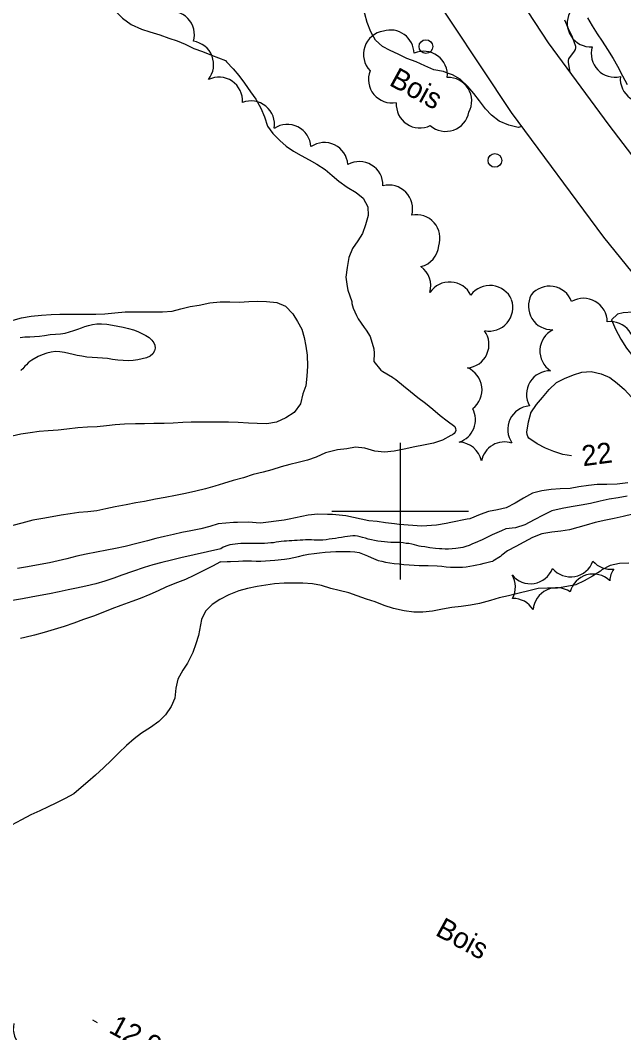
# Model space of a CAD drawing. Extents: x 219136 to 222520, y 5421589 to 5424530.
# Drawn here: x 220144.4 to 220232.7, y 5423523.8 to 5423671.8 of the extents above; entities that cross this region are included whole.
import ezdxf

# ---------------------------------------------------------------- set-up
doc = ezdxf.new("R2010")
doc.units = 0
for name, color, linetype in [('Level 1', 7, 'Continuous'), ('Level 2', 7, 'Continuous'), ('Level 21', 7, 'Continuous'), ('Level 3', 7, 'Continuous'), ('Level 36', 7, 'Continuous'), ('Level 44', 7, 'Continuous'), ('Level 61', 7, 'Continuous')]:
    doc.layers.add(name, color=color, linetype=linetype)

msp = doc.modelspace()

# ---------------------------------------------------------------- linework, layer by layer
at = {"layer": 'Level 1'}
for points in [[(220227.44, 5423672.12), (220228.12, 5423670.94), (220228.84, 5423669.78), (220229.55, 5423668.72), (220230.35, 5423667.48), (220231.18, 5423666.18), (220231.79, 5423665.05), (220232.55, 5423663.62), (220233.24, 5423662.34)], [(220237.54, 5423630.51), (220236.43, 5423629.68), (220235.29, 5423629.24), (220234.03, 5423629.09), (220232.62, 5423629), (220231.81, 5423628.8), (220230.95, 5423627.95), (220231.54, 5423626.59), (220232.32, 5423625.14), (220233.13, 5423623.83), (220234.04, 5423622.64), (220234.97, 5423621.61), (220235.87, 5423620.53), (220236.76, 5423619.34), (220237.56, 5423618.24), (220238.46, 5423617.12)], [(220233.31, 5423604.12), (220231.77, 5423603.93), (220230.23, 5423603.87), (220228.85, 5423603.88), (220227.56, 5423603.76), (220226.15, 5423603.53), (220224.9, 5423603.33), (220223.4, 5423603.24), (220222.1, 5423603.15), (220220.76, 5423602.98), (220219.35, 5423602.62), (220218.05, 5423601.88), (220216.86, 5423601.15), (220215.54, 5423600.48), (220214.27, 5423600.17), (220212.95, 5423599.95), (220211.7, 5423599.5), (220210.19, 5423598.87), (220210.19, 5423598.87)], [(220210.19, 5423598.87), (220209.84, 5423598.81), (220207.41, 5423598.34), (220206.76, 5423598.19), (220205.34, 5423597.96), (220203.18, 5423597.79), (220199.87, 5423598.03), (220199.2, 5423598.13), (220197.89, 5423598.31), (220196.66, 5423598.48), (220195.44, 5423598.6), (220193.17, 5423599.06), (220192.05, 5423599.3), (220190.09, 5423599.49), (220189.39, 5423599.51), (220187.97, 5423599.54), (220186.55, 5423599.43), (220183.76, 5423598.85), (220183.05, 5423598.68), (220179.57, 5423598.25), (220178.97, 5423598.29), (220177.87, 5423598.37), (220176.22, 5423598.35), (220175.63, 5423598.34), (220173.37, 5423598.16)], [(220173.37, 5423598.16), (220172.18, 5423597.73), (220170.87, 5423597.42), (220169.39, 5423597.13), (220168.09, 5423596.86), (220166.84, 5423596.58), (220165.55, 5423596.27), (220164.29, 5423595.98), (220163.07, 5423595.68), (220161.49, 5423595.25), (220159.77, 5423594.82), (220158.38, 5423594.54), (220157.09, 5423594.31), (220155.58, 5423594.02), (220154.05, 5423593.7), (220152.71, 5423593.4), (220151.23, 5423593.03), (220150, 5423592.73), (220148.73, 5423592.45), (220146.82, 5423592.09), (220145.48, 5423591.85), (220144.05, 5423591.6)]]:
    msp.add_lwpolyline(points, dxfattribs=at)
at = {"layer": 'Level 2'}
for points in [[(220163.33, 5423679.19), (220162.4, 5423678.83), (220160.94, 5423678.49), (220159.71, 5423678.22), (220158.66, 5423677.5), (220158.51, 5423677.25), (220158.04, 5423675.79), (220157.91, 5423674.39), (220158.31, 5423673.14), (220159.37, 5423672.04), (220160.67, 5423671.13), (220162.15, 5423670.46), (220163.41, 5423670.04), (220164.83, 5423669.6), (220166.17, 5423669.15), (220167.38, 5423668.77), (220168.54, 5423668.27), (220169.84, 5423667.64), (220171.07, 5423667.17), (220172.39, 5423666.66), (220174.48, 5423665.88)], [(220206.92, 5423664.03), (220206.36, 5423664.24), (220204.94, 5423664.52), (220203.6, 5423665.1), (220202.37, 5423665.69), (220200.99, 5423666.18), (220199.73, 5423666.79), (220198.56, 5423667.33), (220197.44, 5423667.91), (220196.4, 5423668.83), (220195.7, 5423670.08), (220195.18, 5423671.41), (220194.85, 5423672.71), (220194.52, 5423674.01), (220193.81, 5423675.34), (220192.66, 5423676.22), (220191.38, 5423676.87), (220190.65, 5423677.01), (220189.87, 5423676.98)], [(220224.08, 5423671.82), (220224.6, 5423670.53), (220225.2, 5423669.32), (220225.66, 5423667.98), (220225.68, 5423667.72), (220225.63, 5423667.47), (220225.46, 5423667.25), (220224.65, 5423666.1), (220224.59, 5423665.85), (220224.57, 5423665.59), (220224.82, 5423664.18)], [(220174.48, 5423665.88), (220174.61, 5423665.66), (220175.59, 5423664.65), (220176.41, 5423663.69), (220177.22, 5423662.56), (220178.13, 5423661.28), (220178.88, 5423660.2), (220179.61, 5423658.89), (220180.16, 5423657.62), (220180.62, 5423656.29), (220181.4, 5423655.2), (220182.4, 5423654.17), (220183.34, 5423653.34), (220184.41, 5423652.63), (220185.52, 5423651.99), (220186.68, 5423651.36), (220187.84, 5423650.72), (220189.03, 5423649.95), (220190.08, 5423649.07), (220191.03, 5423648.25), (220192.28, 5423647.37), (220193.56, 5423646.6), (220194.6, 5423645.73), (220195.26, 5423644.49), (220195.33, 5423643.21), (220194.95, 5423641.86), (220194.51, 5423640.59), (220193.84, 5423639.5), (220193.05, 5423638.37), (220192.51, 5423637.09), (220192.24, 5423635.59), (220192.07, 5423634.19), (220192.26, 5423632.84), (220192.36, 5423632.28), (220192.92, 5423630.63)], [(220217.8, 5423656.23), (220217.3, 5423656.09), (220215.9, 5423656.42), (220214.52, 5423657.02), (220213.4, 5423657.9), (220212.52, 5423658.79), (220211.64, 5423659.98), (220210.81, 5423661.03), (220209.91, 5423662.08), (220208.79, 5423663.13), (220207.65, 5423663.79), (220206.92, 5423664.03)], [(220143.4, 5423627.9), (220144.6, 5423628.25), (220146.02, 5423628.52), (220147.52, 5423628.67), (220148.94, 5423628.74), (220150.23, 5423628.8), (220151.49, 5423628.8), (220152.91, 5423628.77), (220154.24, 5423628.77), (220155.5, 5423628.77), (220156.81, 5423628.85), (220158.29, 5423629.01), (220159.76, 5423629.13), (220161.09, 5423629.15), (220162.54, 5423629.15), (220163.98, 5423629.14), (220165.26, 5423629.13), (220166.65, 5423629.25), (220167.94, 5423629.57), (220169.28, 5423629.89), (220170.6, 5423630.12), (220172.17, 5423630.44), (220173.7, 5423630.58), (220175.07, 5423630.59), (220176.52, 5423630.57), (220177.89, 5423630.64), (220179.2, 5423630.68), (220180.48, 5423630.64), (220181.98, 5423630.5), (220183.26, 5423629.98), (220184.31, 5423628.84), (220185.01, 5423627.74), (220185.61, 5423626.58), (220185.98, 5423625.36)], [(220192.92, 5423630.63), (220192.96, 5423630.35), (220193.16, 5423629.68), (220193.61, 5423628.6), (220193.89, 5423628.1), (220194.74, 5423626.86), (220195.02, 5423626.47), (220195.6, 5423625.52), (220196.15, 5423623.71), (220196.21, 5423623.07), (220196.15, 5423621.85), (220197.17, 5423620.62), (220197.46, 5423620.39), (220198.89, 5423619.58), (220198.94, 5423619.55)], [(220144.4, 5423625.38), (220145.11, 5423625.47), (220145.83, 5423625.48), (220146.53, 5423625.51), (220147.25, 5423625.56), (220148, 5423625.68), (220148.8, 5423625.81), (220149.57, 5423625.88), (220150.33, 5423625.92), (220150.99, 5423626.03), (220151.64, 5423626.2), (220152.29, 5423626.4), (220152.87, 5423626.58), (220153.37, 5423626.77), (220153.87, 5423626.97), (220154.41, 5423627.14), (220154.98, 5423627.3), (220155.62, 5423627.4), (220156.33, 5423627.4), (220157.12, 5423627.31), (220157.93, 5423627.19), (220158.72, 5423627.04), (220159.51, 5423626.87), (220160.25, 5423626.68), (220161, 5423626.49), (220161.64, 5423626.27), (220162.24, 5423625.98), (220162.79, 5423625.66), (220163.31, 5423625.36), (220163.68, 5423624.99), (220163.98, 5423624.62), (220164.13, 5423624.26), (220164.16, 5423623.84), (220164.05, 5423623.41), (220163.81, 5423622.98), (220163.46, 5423622.64), (220162.92, 5423622.42), (220162.28, 5423622.26), (220161.64, 5423622.12), (220160.96, 5423622.01), (220160.23, 5423621.97), (220159.47, 5423622), (220158.69, 5423622.08), (220157.94, 5423622.18), (220157.19, 5423622.3), (220156.47, 5423622.38), (220155.73, 5423622.43), (220154.93, 5423622.48), (220154.18, 5423622.52), (220153.45, 5423622.63), (220152.78, 5423622.76), (220152.15, 5423622.92), (220151.52, 5423623.05), (220150.88, 5423623.2), (220150.21, 5423623.3), (220149.57, 5423623.34), (220148.93, 5423623.24), (220148.3, 5423623.09), (220147.65, 5423622.87)], [(220185.98, 5423625.36), (220186.21, 5423624.09), (220186.39, 5423622.78), (220186.46, 5423621.18), (220186.35, 5423619.73), (220186.21, 5423618.34), (220185.78, 5423617.15), (220185.43, 5423615.7), (220184.52, 5423614.43), (220183.3, 5423613.64), (220181.94, 5423613.02), (220180.5, 5423612.78), (220179.08, 5423612.8), (220177.82, 5423612.88), (220176.31, 5423612.98), (220174.92, 5423613.01), (220173.62, 5423613.02), (220172.2, 5423613.01), (220170.87, 5423613.02), (220169.46, 5423613.02), (220168.21, 5423612.96), (220166.82, 5423612.84), (220165.48, 5423612.79), (220163.98, 5423612.79), (220162.62, 5423612.77), (220161.27, 5423612.78), (220159.69, 5423612.73), (220158.33, 5423612.61), (220157.07, 5423612.46), (220155.66, 5423612.3), (220154.26, 5423612.26), (220152.84, 5423612.2), (220151.27, 5423611.96), (220150, 5423611.82), (220148.53, 5423611.72), (220147.2, 5423611.63), (220145.89, 5423611.47), (220144.5, 5423611.23), (220143.25, 5423610.96)], [(220147.65, 5423622.87), (220147.05, 5423622.62), (220146.11, 5423622.08), (220145.81, 5423621.88), (220145.58, 5423621.68), (220145.33, 5423621.41), (220145.1, 5423621.17), (220144.83, 5423620.82), (220144.57, 5423620.61), (220144.5, 5423620.57)], [(220219.98, 5423615.58), (220220.86, 5423616.63), (220221.82, 5423617.8), (220222.87, 5423618.82), (220224.04, 5423619.4), (220225.37, 5423619.92), (220226.57, 5423620.32), (220227.94, 5423620.43), (220229.4, 5423620.09), (220230.69, 5423619.54), (220231.78, 5423618.71), (220232.84, 5423617.77), (220233.85, 5423616.64), (220235.1, 5423615.77), (220236.39, 5423615.17), (220237.48, 5423614.25), (220238.26, 5423613.07), (220238.32, 5423611.69), (220237.42, 5423610.64), (220236.11, 5423609.95), (220234.8, 5423609.44), (220234.63, 5423609.39)], [(220198.94, 5423619.55), (220199.39, 5423619.25), (220200.52, 5423618.34), (220201.52, 5423617.49), (220202.62, 5423616.62), (220203.72, 5423615.76), (220204.78, 5423614.92), (220205.88, 5423613.99), (220206.87, 5423613.18), (220208.02, 5423612.38), (220208.13, 5423612.1), (220208.14, 5423611.81), (220208.06, 5423611.56), (220207.9, 5423611.34), (220207.67, 5423611.16), (220207.44, 5423611.04), (220206.22, 5423610.39), (220204.89, 5423609.92), (220203.43, 5423609.64), (220202.16, 5423609.42), (220200.59, 5423609.05), (220199.12, 5423608.77), (220197.74, 5423608.63), (220196.31, 5423608.76), (220194.83, 5423609.2), (220193.48, 5423609.36), (220192.19, 5423609.11), (220190.83, 5423608.94), (220189.1, 5423608.53), (220189.1, 5423608.53)], [(220225.06, 5423608.07), (220223.79, 5423608.27), (220222.48, 5423608.7), (220221.27, 5423609.2), (220220.04, 5423609.84), (220218.85, 5423610.65), (220218.68, 5423610.9), (220218.59, 5423611.18), (220218.56, 5423611.54), (220218.78, 5423613.03), (220219.12, 5423614.31), (220219.11, 5423614.37), (220219.98, 5423615.58)], [(220189.1, 5423608.53), (220187.73, 5423607.89), (220186.44, 5423607.45), (220185.08, 5423607.1), (220183.87, 5423606.82), (220182.59, 5423606.47), (220181.26, 5423606.06), (220179.99, 5423605.72), (220178.53, 5423605.34), (220177.07, 5423604.89), (220175.59, 5423604.46), (220174.15, 5423604.04), (220172.92, 5423603.67), (220171.55, 5423603.28), (220170.11, 5423602.9), (220168.61, 5423602.58), (220167.15, 5423602.3), (220165.61, 5423602.01), (220164.24, 5423601.73), (220162.6, 5423601.41), (220161.35, 5423601.19), (220159.91, 5423600.92), (220158.32, 5423600.64), (220156.93, 5423600.33), (220155.62, 5423600.04), (220154.34, 5423599.92), (220153.02, 5423599.79), (220151.73, 5423599.6), (220150.43, 5423599.41), (220149.11, 5423599.19), (220147.75, 5423598.94), (220146.28, 5423598.66), (220144.68, 5423598.26), (220143.36, 5423597.88)], [(220233.21, 5423602.19), (220231.93, 5423601.94), (220230.6, 5423601.73), (220229.29, 5423601.46), (220227.86, 5423601.13), (220226.49, 5423600.86), (220225.02, 5423600.64), (220223.72, 5423600.4), (220222.18, 5423600.03), (220220.93, 5423599.42), (220219.62, 5423598.72), (220218.26, 5423598), (220216.9, 5423597.55), (220215.47, 5423597.42), (220214.82, 5423597.12), (220213.46, 5423596.56), (220211.89, 5423595.74), (220211.89, 5423595.74)], [(220234.07, 5423599.57), (220232.62, 5423599.22), (220231.32, 5423598.93), (220230.08, 5423598.68), (220228.56, 5423598.32), (220227.23, 5423597.95), (220226.02, 5423597.59), (220224.77, 5423597.28), (220223.51, 5423597.07), (220222.22, 5423596.92), (220220.74, 5423596.69), (220219.38, 5423596.14), (220218.11, 5423595.46), (220216.93, 5423594.83), (220215.73, 5423594.19), (220214.87, 5423593.55), (220214.67, 5423593.39), (220213.55, 5423592.7), (220213.55, 5423592.7)], [(220210.09, 5423594.98), (220209.63, 5423594.83), (220209.16, 5423594.7), (220208.17, 5423594.52), (220207.61, 5423594.47), (220207.09, 5423594.44), (220206.58, 5423594.45), (220206.13, 5423594.47), (220205.77, 5423594.49), (220205.18, 5423594.55), (220204.33, 5423594.65), (220203.61, 5423594.77), (220203.1, 5423594.84), (220202.81, 5423594.9), (220202.11, 5423595.07), (220201.71, 5423595.16), (220201.3, 5423595.25), (220200.88, 5423595.29), (220200.44, 5423595.36), (220199.99, 5423595.4), (220199.54, 5423595.43), (220199.09, 5423595.42), (220198.63, 5423595.43), (220198.18, 5423595.46), (220197.72, 5423595.49), (220197.25, 5423595.54), (220196.76, 5423595.61), (220196.26, 5423595.72), (220195.8, 5423595.81), (220195.34, 5423595.91), (220194.92, 5423596.04), (220194.51, 5423596.17), (220194.14, 5423596.26), (220193.78, 5423596.34), (220193.43, 5423596.37), (220193.08, 5423596.37), (220192.72, 5423596.34), (220192.31, 5423596.3), (220191.91, 5423596.23), (220191.45, 5423596.17), (220191, 5423596.09), (220190.53, 5423596.01), (220190.07, 5423595.95), (220189.62, 5423595.88), (220189.17, 5423595.82), (220188.72, 5423595.78), (220188.29, 5423595.74), (220187.86, 5423595.74), (220187.43, 5423595.77), (220187.02, 5423595.79), (220186.59, 5423595.79), (220186.18, 5423595.8), (220185.77, 5423595.78), (220185.37, 5423595.77), (220184.96, 5423595.73), (220184.57, 5423595.73), (220184.16, 5423595.68), (220183.77, 5423595.66), (220183.39, 5423595.63), (220183.02, 5423595.59), (220182.62, 5423595.55), (220182.25, 5423595.5), (220181.87, 5423595.46), (220181.49, 5423595.39), (220181.07, 5423595.35), (220180.63, 5423595.31), (220180.17, 5423595.29), (220179.75, 5423595.29), (220179.31, 5423595.28), (220178.88, 5423595.29), (220178.44, 5423595.27), (220178.01, 5423595.25), (220177.58, 5423595.25), (220177.15, 5423595.25), (220176.71, 5423595.26), (220176.28, 5423595.23), (220175.86, 5423595.19), (220175.46, 5423595.13), (220175.11, 5423595.08), (220174.81, 5423595), (220174.12, 5423594.73), (220173.79, 5423594.51)], [(220211.89, 5423595.74), (220211.77, 5423595.69), (220211.35, 5423595.53), (220210.52, 5423595.17), (220210.09, 5423594.98)], [(220173.79, 5423594.51), (220167.93, 5423593.16), (220166.55, 5423592.85), (220165.16, 5423592.5), (220163.83, 5423592.13), (220162.57, 5423591.75), (220160.83, 5423591.17), (220159.29, 5423590.63), (220158.11, 5423590.22), (220156.82, 5423589.77), (220155.5, 5423589.36), (220154.04, 5423589.01), (220152.67, 5423588.74), (220151.44, 5423588.48), (220150.13, 5423588.2), (220148.73, 5423587.91), (220147.34, 5423587.65), (220146.03, 5423587.41), (220144.78, 5423587.2), (220143.31, 5423586.96)], [(220173.73, 5423592.59), (220174.68, 5423592.65), (220175.18, 5423592.66), (220176.35, 5423592.71), (220176.99, 5423592.72), (220178.26, 5423592.75), (220178.93, 5423592.7), (220179.62, 5423592.69), (220180.31, 5423592.72), (220180.99, 5423592.79), (220181.67, 5423592.84), (220183.07, 5423592.99), (220183.77, 5423593.09), (220184.46, 5423593.22), (220185.16, 5423593.39), (220185.89, 5423593.55), (220186.62, 5423593.7), (220187.41, 5423593.83), (220188.21, 5423593.92), (220189.03, 5423594), (220189.82, 5423594.05), (220190.59, 5423594.08), (220191.32, 5423594.08), (220192.02, 5423594.09), (220192.71, 5423594.09), (220193.39, 5423594.04), (220194.02, 5423593.93), (220195.22, 5423593.47), (220195.75, 5423593.2), (220196.8, 5423592.78), (220197.33, 5423592.67), (220197.89, 5423592.55), (220199.14, 5423592.36), (220199.85, 5423592.28), (220200.57, 5423592.21), (220201.31, 5423592.15), (220202.07, 5423592.09), (220202.81, 5423592.07), (220203.48, 5423592.07), (220204.12, 5423592.07), (220205.45, 5423592.02), (220206.1, 5423591.95), (220206.74, 5423591.87), (220207.36, 5423591.82), (220207.98, 5423591.79), (220209.14, 5423591.79), (220209.68, 5423591.87), (220210.73, 5423592.06), (220211.25, 5423592.16), (220211.75, 5423592.27), (220212.29, 5423592.39), (220213.26, 5423592.63), (220213.55, 5423592.7)], [(220173.73, 5423592.59), (220172.57, 5423591.98), (220171.2, 5423591.26), (220169.82, 5423590.57), (220168.61, 5423590), (220167.07, 5423589.43), (220165.72, 5423588.9), (220164.59, 5423588.37), (220163.38, 5423587.8), (220161.98, 5423587.24), (220160.75, 5423586.78), (220159.17, 5423586.19), (220157.85, 5423585.71), (220156.5, 5423585.18), (220155.13, 5423584.64), (220153.7, 5423584.14), (220152.28, 5423583.63), (220150.85, 5423583.15), (220149.38, 5423582.68), (220147.94, 5423582.26), (220146.52, 5423581.88), (220145.08, 5423581.51), (220144.47, 5423581.37)], [(220233.47, 5423592.38), (220232.11, 5423592.36), (220230.73, 5423592.07), (220229.53, 5423591.44), (220229.32, 5423591.24), (220228.16, 5423590.48), (220226.95, 5423589.83), (220225.73, 5423589.21), (220224.39, 5423588.97), (220223.03, 5423588.75)], [(220223.03, 5423588.75), (220221.57, 5423588.72), (220220.19, 5423588.67), (220218.86, 5423588.34), (220217.43, 5423588.02), (220215.86, 5423587.63), (220214.49, 5423587.32), (220213.24, 5423586.92), (220211.63, 5423586.5), (220210.3, 5423586.26), (220208.92, 5423586.07), (220207.57, 5423585.91), (220206.2, 5423585.67), (220204.76, 5423585.4), (220203.33, 5423585.24), (220202, 5423585.24), (220200.58, 5423585.41), (220199.03, 5423585.77), (220197.69, 5423586.2), (220196.38, 5423586.73), (220195.09, 5423587.11), (220193.73, 5423587.61), (220192.48, 5423588.08), (220191.09, 5423588.41), (220189.86, 5423588.71), (220188.49, 5423589.12), (220187.17, 5423589.37), (220185.76, 5423589.47), (220184.5, 5423589.46), (220183.02, 5423589.45), (220181.63, 5423589.38), (220180.34, 5423589.18), (220179.11, 5423588.96), (220177.69, 5423588.71), (220176.39, 5423588.36), (220174.93, 5423587.78), (220173.65, 5423587.1), (220172.51, 5423586.36), (220171.54, 5423585.4), (220170.94, 5423584.18), (220170.51, 5423581.83)], [(220170.51, 5423581.83), (220170.14, 5423580.58), (220169.66, 5423579.33), (220168.9, 5423577.8), (220168.21, 5423576.73), (220167.49, 5423575.44), (220167.19, 5423574.1), (220167.04, 5423572.68), (220166.53, 5423571.44), (220165.7, 5423570.21), (220164.71, 5423569.23), (220163.51, 5423568.35), (220162.19, 5423567.54), (220161.09, 5423566.72), (220159.97, 5423565.72), (220158.87, 5423564.66), (220157.77, 5423563.59), (220156.61, 5423562.47), (220155.43, 5423561.39), (220154.32, 5423560.43), (220153.34, 5423559.58), (220152.27, 5423558.69), (220151.01, 5423557.99), (220149.66, 5423557.29), (220148.53, 5423556.76), (220147.3, 5423556.2), (220145.96, 5423555.59), (220144.59, 5423554.87), (220143.15, 5423554.12)]]:
    msp.add_lwpolyline(points, dxfattribs=at)
at = {"layer": 'Level 21'}
for points in [[(220166.94, 5423796.4), (220165.45, 5423791.9), (220164.79, 5423788.61), (220164.68, 5423785.13), (220166.36, 5423777.99), (220171.96, 5423763.6), (220181.28, 5423741.23), (220188.27, 5423726.12), (220196.66, 5423710.1), (220205.15, 5423694.82), (220212.75, 5423682.11), (220221.66, 5423668.47), (220230.52, 5423656.43), (220237.97, 5423646.72), (220255.42, 5423625.45), (220266.37, 5423613.44), (220281.41, 5423597.94)], [(220368.33, 5423520.62), (220355.57, 5423527.31), (220349.18, 5423530.75), (220341.18, 5423535.53), (220335.39, 5423539.32), (220330.34, 5423542.3), (220326.15, 5423545.14), (220314.08, 5423553.8), (220301.96, 5423563.7), (220292.71, 5423571.85), (220283, 5423581.35), (220270.61, 5423593.91), (220257.53, 5423607.42), (220244.93, 5423621.4), (220229.8, 5423640.05), (220216.29, 5423658.26), (220203.07, 5423678.22)]]:
    msp.add_lwpolyline(points, dxfattribs=at)
at = {"layer": 'Level 3'}
msp.add_line((220154.99, 5423525.62), (220155.69, 5423525.24), dxfattribs=at)
at = {"layer": 'Level 36'}
for centre in [(220203.78, 5423667.91), (220213.87, 5423651.27)]:
    msp.add_circle(centre, 1, dxfattribs=at)
at = {"layer": 'Level 44'}
for centre, start, end in [((220166.46, 5423669.62), 344.2713, 104.2713), ((220227.91, 5423671.32), 153.2257, 273.2257), ((220198.1, 5423666.76), 98.9884, 223.7649), ((220198.58, 5423666.87), 0.9991, 107.1782), ((220169.26, 5423665.26), 321.2467, 81.2467), ((220231.43, 5423666.88), 163.4927, 283.4927), ((220203.46, 5423663.77), 353.9769, 113.9769), ((220173.49, 5423659.98), 356.0578, 116.0578), ((220198.83, 5423663.12), 158.9104, 280.1088), ((220207.02, 5423659.94), 332.0474, 92.0474), ((220235.68, 5423663.19), 174.7005, 294.7005), ((220178.18, 5423656.5), 350.9683, 110.9683), ((220202.9, 5423659.46), 176.0065, 296.0065), ((220206.68, 5423658.97), 229.1231, 349.1231), ((220183.51, 5423653.07), 3.4853, 123.4853), ((220188.92, 5423650.42), 4.2754, 124.2754), ((220194.04, 5423647.64), 358.6677, 118.6677), ((220198.37, 5423644.2), 344.4204, 104.4204), ((220202.38, 5423639.88), 341.3595, 101.3595), ((220202.22, 5423639.1), 283.9133, 354.5359), ((220201.04, 5423632.92), 343.9133, 54.5359), ((220207.26, 5423630.04), 26.4552, 146.4552), ((220213.14, 5423629.53), 23.5367, 143.5367), ((220221.86, 5423629.42), 20.7534, 140.7534), ((220213.04, 5423629.78), 258.9621, 18.9621), ((220222.24, 5423629.97), 151.8201, 271.8201), ((220226.85, 5423627.65), 0.3057, 120.3057), ((220230.76, 5423624.24), 337.4476, 97.4476), ((220209.55, 5423624.38), 275.2908, 35.2908), ((220223.91, 5423623.42), 116.9276, 236.9276), ((220208.54, 5423617.74), 307.3625, 67.3625), ((220221.95, 5423617.06), 88.797, 208.797), ((220207.57, 5423613.38), 288.4329, 27.4753), ((220219.21, 5423611.94), 94.8309, 214.8309), ((220208.51, 5423606.64), 12.0076, 87.4753), ((220215.29, 5423606.66), 72.0076, 168.4329), ((220224.95, 5423593.85), 220.2261, 340.2261), ((220230.81, 5423594.97), 221.4842, 277.6056), ((220219.07, 5423592.85), 219.0874, 339.0874), ((220213.41, 5423588.88), 331.9362, 30.9992), ((220228.25, 5423587.35), 45.9619, 165.9619), ((220234.12, 5423589.57), 145.4107, 175.8229), ((220222.92, 5423585.34), 55.4559, 175.4559), ((220216.53, 5423583.78), 31.9362, 90.9992), ((220146.87, 5423524.36), 167.6632, 292.9462)]:
    msp.add_arc(centre, 3.46, start, end, dxfattribs=at)
at = {"layer": 'Level 61'}
for points in [[(220200, 5423610), (220200, 5423600), (220200, 5423590)], [(220190, 5423600), (220200, 5423600), (220210, 5423600)]]:
    msp.add_lwpolyline(points, dxfattribs=at)

# ---------------------------------------------------------------- texts
at = {"layer": 'Level 2'}
msp.add_text('22', height=3, rotation=7.6261, dxfattribs=at).set_placement((220226.78, 5423606.55))
at = {"layer": 'Level 3'}
msp.add_text('12,9', height=3, rotation=331.383, dxfattribs=at).set_placement((220157.23, 5423523.88))
at = {"layer": 'Level 44'}
for p in [(220198.25, 5423662.34), (220205.01, 5423538.09)]:
    msp.add_text('Bois', height=3, rotation=331.3547, dxfattribs=at).set_placement(p)

doc.saveas('drawing.dxf')
